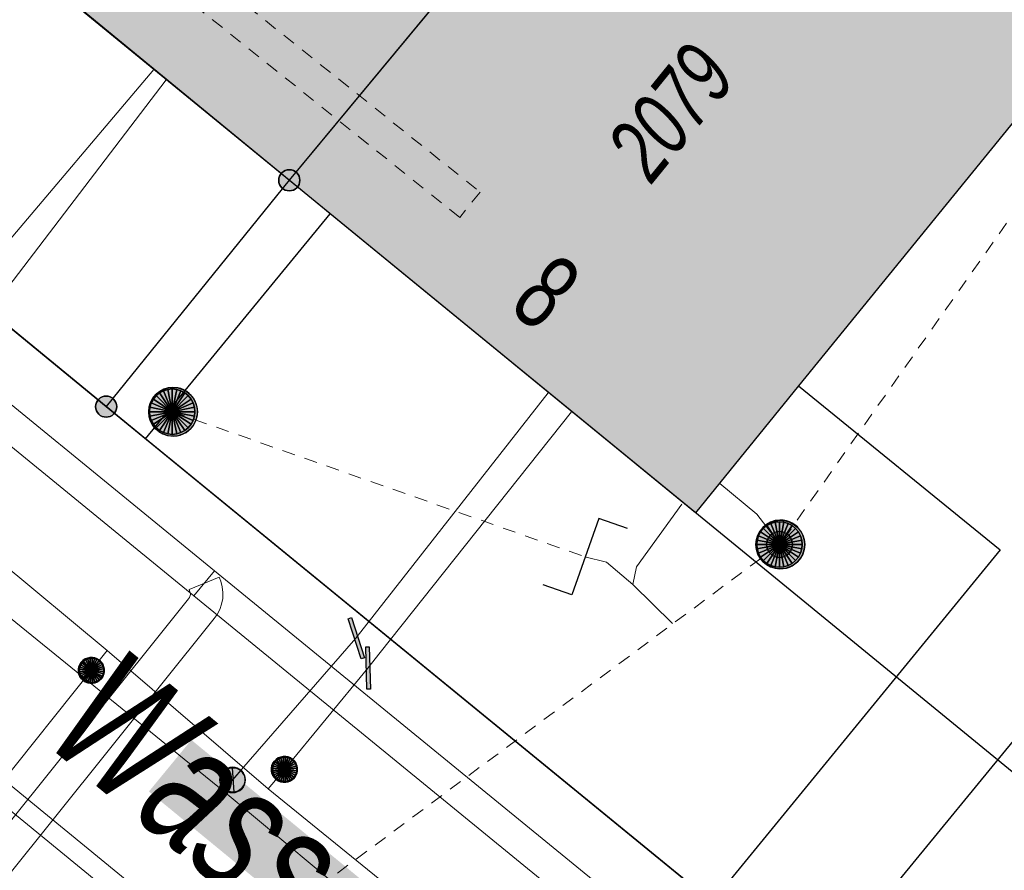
# Model space of a CAD drawing. Header units: metres. Extents: x 2695560 to 2696939, y 1260491 to 1262050.
# Tile 409 of 656: x 2696014 to 2696029, y 1260885 to 1260898. Entities that reach past the tile are written whole.
import ezdxf

# ---------------------------------------------------------------- set-up
doc = ezdxf.new("R2010")
doc.units = ezdxf.units.M
doc.linetypes.add('AUSGEZOGEN', pattern=[0])
doc.linetypes.add('VERDECKT2_S2', pattern=[0.36, 0.2, -0.16])
for name, color, linetype in [('XR$1$AV_Gebäudeflächen (BB)', 7, 'AUSGEZOGEN'), ('XR$1$AV_Grenzpunkte', 7, 'AUSGEZOGEN'), ('XR$1$AV_Haus-Nr.', 7, 'AUSGEZOGEN'), ('XR$1$AV_Linien (BB)', 7, 'AUSGEZOGEN'), ('XR$1$AV_Strassennamen', 7, 'AUSGEZOGEN'), ('XR$1$AV_Versicherung-Nr.', 7, 'AUSGEZOGEN'), ('XR$1$AW_LK_Schachtdeckel', 24, 'AUSGEZOGEN'), ('XR$1$AW_LK_Zwischenpunkt', 24, 'AUSGEZOGEN'), ('XR$1$GA_LK_Absperrarmatur', 32, 'AUSGEZOGEN'), ('XR$1$GA_LK_Rohrleitungsteil', 32, 'AUSGEZOGEN'), ('XR$1$Liegenschaftsgrenzen', 7, 'AUSGEZOGEN'), ('XR$1$PFAV', 255, 'AUSGEZOGEN'), ('XR$1$PFAW', 255, 'AUSGEZOGEN'), ('XR$1$PFGA', 255, 'AUSGEZOGEN'), ('XR$1$PFWA', 255, 'AUSGEZOGEN'), ('XR$1$RP_Abstandslinie', 7, 'AUSGEZOGEN'), ('XR$1$WA_LK_Absperrarmatur', 171, 'AUSGEZOGEN'), ('XR$1$WA_LK_Rohrleitungsteil', 171, 'AUSGEZOGEN')]:
    doc.layers.add(name, color=color, linetype=linetype)
for name, color, linetype, lineweight in [('XR$2$ABW-Linie-R-genau', 4, 'AUSGEZOGEN', 18), ('XR$2$ABW-Linie-R-ungenau', 4, 'VERDECKT2_S2', 18), ('XR$2$ABW-LinieFlaeche-R-genau', 4, 'AUSGEZOGEN', 18), ('XR$2$ABW-Punkt', 6, 'AUSGEZOGEN', 18), ('XR$2$ELE-LinieFlaeche-genau', 1, 'AUSGEZOGEN', 18), ('XR$2$ELE-LinieFlaeche-ungenau', 1, 'VERDECKT2_S2', 18), ('XR$2$GAS-Linie-genau', 12, 'AUSGEZOGEN', 18), ('XR$2$GAS-Punkt', 12, 'AUSGEZOGEN', 18), ('XR$2$WAS-Linie-genau', 5, 'AUSGEZOGEN', 18), ('XR$2$WAS-Punkt', 5, 'AUSGEZOGEN', 18)]:
    doc.layers.add(name, color=color, linetype=linetype, lineweight=lineweight)
doc.styles.add('ARIAL', font='arial.ttf')

# ---------------------------------------------------------------- blocks, each defined once
blk = doc.blocks.new('BAV15')
at = {"layer": 'XR$1$PFAV', "transparency": 33554687}
blk.add_hatch(color=7, dxfattribs=at).paths.add_polyline_path([(0.5, 0), (0.49, 0.101), (0.459, 0.197), (0.41, 0.286), (0.344, 0.362), (0.264, 0.424), (0.174, 0.469), (0.076, 0.494), (-0.025, 0.499), (-0.125, 0.484), (-0.22, 0.449), (-0.306, 0.395), (-0.379, 0.326), (-0.437, 0.243), (-0.477, 0.15), (-0.497, 0.051), (-0.497, -0.051), (-0.477, -0.15), (-0.437, -0.243), (-0.379, -0.326), (-0.306, -0.395), (-0.22, -0.449), (-0.125, -0.484), (-0.025, -0.499), (0.076, -0.494), (0.174, -0.469), (0.264, -0.424), (0.344, -0.362), (0.41, -0.286), (0.459, -0.197), (0.49, -0.101)])
at = {"color": 7, "transparency": 33554687}
for start, end in [(90, 270), (270, 90)]:
    blk.add_arc((0, 0), 0.5, start, end, dxfattribs=at)
at = {"layer": 'XR$1$PFAV', "transparency": 33554687}
blk.add_circle((0, 0), 0.5, dxfattribs=at)
blk = doc.blocks.new('BAW2093')
at = {"transparency": 33554687}
blk.add_lwpolyline([(-0.375, -0.5), (0, -0.5), (0, 0.5), (0.375, 0.5)], dxfattribs=at)
blk = doc.blocks.new('BAW2082')
at = {"layer": 'XR$1$PFAW', "transparency": 33554687}
blk.add_hatch(color=7, dxfattribs=at).paths.add_polyline_path([(0.509, -0.003), (0.499, 0.098), (0.469, 0.194), (0.42, 0.283), (0.354, 0.359), (0.274, 0.421), (0.183, 0.466), (0.085, 0.491), (-0.016, 0.496), (-0.116, 0.481), (-0.211, 0.446), (-0.297, 0.392), (-0.37, 0.323), (-0.428, 0.24), (-0.468, 0.147), (-0.488, 0.047), (-0.488, -0.054), (-0.468, -0.153), (-0.428, -0.246), (-0.37, -0.329), (-0.297, -0.398), (-0.211, -0.452), (-0.116, -0.487), (-0.016, -0.502), (0.085, -0.497), (0.183, -0.472), (0.274, -0.427), (0.354, -0.366), (0.42, -0.289), (0.469, -0.2), (0.499, -0.104)])
at = {"transparency": 33554687}
for start, end in [(91.1948, 268.8052), (268.8052, 91.1948)]:
    blk.add_arc((0.01, 0), 0.5, start, end, dxfattribs=at)
at = {"layer": 'XR$1$PFAW', "transparency": 33554687}
blk.add_circle((0.009, -0.003), 0.5, dxfattribs=at)
blk = doc.blocks.new('BWA2013')
at = {"true_color": 0x000000, "transparency": 33554687}
blk.add_hatch(color=18, dxfattribs=at).paths.add_polyline_path([(-0.291, -0.409), (0.352, 0.357), (0.291, 0.409), (-0.352, -0.357)])
at = {"transparency": 33554687}
blk.add_lwpolyline([(-0.291, -0.409), (-0.352, -0.357), (0.291, 0.409), (0.352, 0.357), (-0.291, -0.409)], close=True, dxfattribs=at)
blk = doc.blocks.new('BWA2012')
at = {"layer": 'XR$1$PFWA', "transparency": 33554687}
blk.add_hatch(color=7, dxfattribs=at).paths.add_polyline_path([(0.5, 0), (0.49, 0.101), (0.459, 0.197), (0.41, 0.286), (0.344, 0.362), (0.264, 0.424), (0.174, 0.469), (0.076, 0.494), (-0.025, 0.499), (-0.125, 0.484), (-0.22, 0.449), (-0.306, 0.395), (-0.379, 0.326), (-0.437, 0.243), (-0.477, 0.15), (-0.497, 0.051), (-0.497, -0.051), (-0.477, -0.15), (-0.437, -0.243), (-0.379, -0.326), (-0.306, -0.395), (-0.22, -0.449), (-0.125, -0.484), (-0.025, -0.499), (0.076, -0.494), (0.174, -0.469), (0.264, -0.424), (0.344, -0.362), (0.41, -0.286), (0.459, -0.197), (0.49, -0.101)])
at = {"transparency": 33554687}
blk.add_line((0.354, 0.354), (-0.354, -0.354), dxfattribs=at)
for start, end in [(45, 225), (225, 45)]:
    blk.add_arc((0, 0), 0.5, start, end, dxfattribs=at)
at = {"layer": 'XR$1$PFWA', "transparency": 33554687}
blk.add_circle((0, 0), 0.5, dxfattribs=at)
blk = doc.blocks.new('BGA2013')
at = {"transparency": 33554687}
blk.add_hatch(color=36, dxfattribs=at).paths.add_polyline_path([(-0.291, -0.409), (0.352, 0.357), (0.291, 0.409), (-0.352, -0.357)])
at = {"color": 32, "transparency": 33554687}
blk.add_lwpolyline([(-0.291, -0.409), (-0.352, -0.357), (0.291, 0.409), (0.352, 0.357), (-0.291, -0.409)], close=True, dxfattribs=at)
blk = doc.blocks.new('BGA965')
at = {"layer": 'XR$1$PFGA', "transparency": 33554687}
blk.add_hatch(color=7, dxfattribs=at).paths.add_polyline_path([(0.5, 0), (0.49, 0.101), (0.459, 0.197), (0.41, 0.286), (0.344, 0.362), (0.264, 0.424), (0.174, 0.469), (0.076, 0.494), (-0.025, 0.499), (-0.125, 0.484), (-0.22, 0.449), (-0.306, 0.395), (-0.379, 0.326), (-0.437, 0.243), (-0.477, 0.15), (-0.497, 0.051), (-0.497, -0.051), (-0.477, -0.15), (-0.437, -0.243), (-0.379, -0.326), (-0.306, -0.395), (-0.22, -0.449), (-0.125, -0.484), (-0.025, -0.499), (0.076, -0.494), (0.174, -0.469), (0.264, -0.424), (0.344, -0.362), (0.41, -0.286), (0.459, -0.197), (0.49, -0.101)])
at = {"color": 32, "transparency": 33554687}
blk.add_line((0, 0.5), (0, -0.5), dxfattribs=at)
for start, end in [(90, 270), (270, 90)]:
    blk.add_arc((0, 0), 0.5, start, end, dxfattribs=at)
at = {"layer": 'XR$1$PFGA', "transparency": 33554687}
blk.add_circle((0, 0), 0.5, dxfattribs=at)
blk = doc.blocks.new('GAS-ABSPERRORGAN')
at = {"layer": 'XR$2$GAS-Punkt', "linetype": 'AUSGEZOGEN', "lineweight": 25, "transparency": 33554687}
blk.add_line((0, 200, 2500), (0, -200, 2500), dxfattribs=at)
for points in [[(-111, 166, 2500), (0, 0, 2500), (-141, 141, 2500)], [(-111, 166), (0, 0), (-141, 141)], [(-111, 166, 2500), (-111, 166), (-141, 141), (-141, 141, 2500)], [(-77, 185, 2500), (0, 0, 2500), (-111, 166, 2500)], [(-77, 185), (0, 0), (-111, 166)], [(-77, 185, 2500), (-77, 185), (-111, 166), (-111, 166, 2500)], [(-39, 196, 2500), (0, 0, 2500), (-77, 185, 2500)], [(-39, 196), (0, 0), (-77, 185)], [(-39, 196, 2500), (-39, 196), (-77, 185), (-77, 185, 2500)], [(0, 200, 2500), (0, 0, 2500), (-39, 196, 2500)], [(0, 200), (0, 0), (-39, 196)], [(0, 200, 2500), (0, 200), (-39, 196), (-39, 196, 2500)], [(39, 196, 2500), (0, 0, 2500), (0, 200, 2500)], [(39, 196), (0, 0), (0, 200)], [(39, 196, 2500), (39, 196), (0, 200), (0, 200, 2500)], [(77, 185, 2500), (0, 0, 2500), (39, 196, 2500)], [(77, 185), (0, 0), (39, 196)], [(111, 166, 2500), (0, 0, 2500), (77, 185, 2500)], [(111, 166), (0, 0), (77, 185)], [(141, 141, 2500), (0, 0, 2500), (111, 166, 2500)], [(141, 141), (0, 0), (111, 166)], [(77, 185, 2500), (77, 185), (39, 196), (39, 196, 2500)], [(111, 166, 2500), (111, 166), (77, 185), (77, 185, 2500)], [(141, 141, 2500), (141, 141), (111, 166), (111, 166, 2500)], [(-196, 39, 2500), (0, 0, 2500), (-200, 0, 2500)], [(-196, 39), (0, 0), (-200, 0)], [(-196, 39, 2500), (-196, 39), (-200, 0), (-200, 0, 2500)], [(-200, 0, 2500), (0, 0, 2500), (-196, -39, 2500)], [(-200, 0), (0, 0), (-196, -39)], [(-185, 77, 2500), (0, 0, 2500), (-196, 39, 2500)], [(-185, 77), (0, 0), (-196, 39)], [(-185, 77, 2500), (-185, 77), (-196, 39), (-196, 39, 2500)], [(-196, -39, 2500), (0, 0, 2500), (-185, -77, 2500)], [(-196, -39), (0, 0), (-185, -77)], [(-166, 111, 2500), (0, 0, 2500), (-185, 77, 2500)], [(-166, 111), (0, 0), (-185, 77)], [(-166, 111, 2500), (-166, 111), (-185, 77), (-185, 77, 2500)], [(-185, -77, 2500), (0, 0, 2500), (-166, -111, 2500)], [(-185, -77), (0, 0), (-166, -111)], [(-141, 141, 2500), (0, 0, 2500), (-166, 111, 2500)], [(-141, 141), (0, 0), (-166, 111)], [(-141, 141, 2500), (-141, 141), (-166, 111), (-166, 111, 2500)], [(-166, -111, 2500), (0, 0, 2500), (-141, -141, 2500)], [(-166, -111), (0, 0), (-141, -141)], [(-141, -141, 2500), (0, 0, 2500), (-111, -166, 2500)], [(-141, -141), (0, 0), (-111, -166)], [(-111, -166, 2500), (0, 0, 2500), (-77, -185, 2500)], [(-111, -166), (0, 0), (-77, -185)], [(-77, -185, 2500), (0, 0, 2500), (-39, -196, 2500)], [(-77, -185), (0, 0), (-39, -196)], [(-39, -196, 2500), (0, 0, 2500), (0, -200, 2500)], [(-39, -196), (0, 0), (0, -200)], [(166, 111, 2500), (0, 0, 2500), (141, 141, 2500)], [(166, 111), (0, 0), (141, 141)], [(185, 77, 2500), (0, 0, 2500), (166, 111, 2500)], [(185, 77), (0, 0), (166, 111)], [(196, 39, 2500), (0, 0, 2500), (185, 77, 2500)], [(196, 39), (0, 0), (185, 77)], [(200, 0, 2500), (0, 0, 2500), (196, 39, 2500)], [(200, 0), (0, 0), (196, 39)], [(0, -200, 2500), (0, 0, 2500), (39, -196, 2500)], [(39, -196, 2500), (0, 0, 2500), (77, -185, 2500)], [(77, -185, 2500), (0, 0, 2500), (111, -166, 2500)], [(111, -166, 2500), (0, 0, 2500), (141, -141, 2500)], [(141, -141, 2500), (0, 0, 2500), (166, -111, 2500)], [(166, -111, 2500), (0, 0, 2500), (185, -77, 2500)], [(185, -77, 2500), (0, 0, 2500), (196, -39, 2500)], [(196, -39, 2500), (0, 0, 2500), (200, 0, 2500)], [(0, -200), (0, 0), (39, -196)], [(39, -196), (0, 0), (77, -185)], [(77, -185), (0, 0), (111, -166)], [(111, -166), (0, 0), (141, -141)], [(141, -141), (0, 0), (166, -111)], [(166, -111), (0, 0), (185, -77)], [(185, -77), (0, 0), (196, -39)], [(196, -39), (0, 0), (200, 0)], [(166, 111, 2500), (166, 111), (141, 141), (141, 141, 2500)], [(185, 77, 2500), (185, 77), (166, 111), (166, 111, 2500)], [(196, 39, 2500), (196, 39), (185, 77), (185, 77, 2500)], [(200, 0, 2500), (200, 0), (196, 39), (196, 39, 2500)], [(-200, 0, 2500), (-200, 0), (-196, -39), (-196, -39, 2500)], [(-196, -39, 2500), (-196, -39), (-185, -77), (-185, -77, 2500)], [(-185, -77, 2500), (-185, -77), (-166, -111), (-166, -111, 2500)], [(-166, -111, 2500), (-166, -111), (-141, -141), (-141, -141, 2500)], [(-141, -141, 2500), (-141, -141), (-111, -166), (-111, -166, 2500)], [(111, -166, 2500), (111, -166), (141, -141), (141, -141, 2500)], [(141, -141, 2500), (141, -141), (166, -111), (166, -111, 2500)], [(166, -111, 2500), (166, -111), (185, -77), (185, -77, 2500)], [(185, -77, 2500), (185, -77), (196, -39), (196, -39, 2500)], [(196, -39, 2500), (196, -39), (200, 0), (200, 0, 2500)], [(-111, -166, 2500), (-111, -166), (-77, -185), (-77, -185, 2500)], [(-77, -185, 2500), (-77, -185), (-39, -196), (-39, -196, 2500)], [(-39, -196, 2500), (-39, -196), (0, -200), (0, -200, 2500)], [(0, -200, 2500), (0, -200), (39, -196), (39, -196, 2500)], [(39, -196, 2500), (39, -196), (77, -185), (77, -185, 2500)], [(77, -185, 2500), (77, -185), (111, -166), (111, -166, 2500)]]:
    blk.add_3dface(points, dxfattribs=at)
blk = doc.blocks.new('WAS-ABSPERRORGAN')
at = {"layer": 'XR$2$WAS-Punkt', "linetype": 'AUSGEZOGEN', "transparency": 33554687}
for p, q in [((0, 200, 2500), (0, -200, 2500)), ((0, 0), (0, 0))]:
    blk.add_line(p, q, dxfattribs=at)
blk.add_circle((0, 0, 502500), 200, dxfattribs=at)
blk = doc.blocks.new('ABW-KONTROLLSCHACHT')
at = {"layer": 'XR$2$ABW-Punkt', "linetype": 'AUSGEZOGEN', "lineweight": 25, "transparency": 33554687}
for points in [[(-134, 323, 2500), (0, 0, 2500), (-194, 291, 2500)], [(-134, 323), (0, 0), (-194, 291)], [(-134, 323, 2500), (-134, 323), (-194, 291), (-194, 291, 2500)], [(-68, 343, 2500), (0, 0, 2500), (-134, 323, 2500)], [(-68, 343), (0, 0), (-134, 323)], [(-68, 343, 2500), (-68, 343), (-134, 323), (-134, 323, 2500)], [(0, 350, 2500), (0, 0, 2500), (-68, 343, 2500)], [(0, 350), (0, 0), (-68, 343)], [(0, 350, 2500), (0, 350), (-68, 343), (-68, 343, 2500)], [(68, 343, 2500), (0, 0, 2500), (0, 350, 2500)], [(68, 343), (0, 0), (0, 350)], [(68, 343, 2500), (68, 343), (0, 350), (0, 350, 2500)], [(134, 323, 2500), (0, 0, 2500), (68, 343, 2500)], [(134, 323), (0, 0), (68, 343)], [(194, 291, 2500), (0, 0, 2500), (134, 323, 2500)], [(194, 291), (0, 0), (134, 323)], [(134, 323, 2500), (134, 323), (68, 343), (68, 343, 2500)], [(194, 291, 2500), (194, 291), (134, 323), (134, 323, 2500)], [(-291, 194, 2500), (0, 0, 2500), (-323, 134, 2500)], [(-291, 194), (0, 0), (-323, 134)], [(-291, 194, 2500), (-291, 194), (-323, 134), (-323, 134, 2500)], [(-247, 247, 2500), (0, 0, 2500), (-291, 194, 2500)], [(-247, 247), (0, 0), (-291, 194)], [(-247, 247, 2500), (-247, 247), (-291, 194), (-291, 194, 2500)], [(-194, 291, 2500), (0, 0, 2500), (-247, 247, 2500)], [(-194, 291), (0, 0), (-247, 247)], [(-194, 291, 2500), (-194, 291), (-247, 247), (-247, 247, 2500)], [(247, 247, 2500), (0, 0, 2500), (194, 291, 2500)], [(247, 247), (0, 0), (194, 291)], [(291, 194, 2500), (0, 0, 2500), (247, 247, 2500)], [(291, 194), (0, 0), (247, 247)], [(323, 134, 2500), (0, 0, 2500), (291, 194, 2500)], [(323, 134), (0, 0), (291, 194)], [(247, 247, 2500), (247, 247), (194, 291), (194, 291, 2500)], [(291, 194, 2500), (291, 194), (247, 247), (247, 247, 2500)], [(323, 134, 2500), (323, 134), (291, 194), (291, 194, 2500)], [(-343, 68, 2500), (0, 0, 2500), (-350, 0, 2500)], [(-343, 68), (0, 0), (-350, 0)], [(-343, 68, 2500), (-343, 68), (-350, 0), (-350, 0, 2500)], [(-350, 0, 2500), (0, 0, 2500), (-343, -68, 2500)], [(-350, 0), (0, 0), (-343, -68)], [(-323, 134, 2500), (0, 0, 2500), (-343, 68, 2500)], [(-323, 134), (0, 0), (-343, 68)], [(-323, 134, 2500), (-323, 134), (-343, 68), (-343, 68, 2500)], [(-343, -68, 2500), (0, 0, 2500), (-323, -134, 2500)], [(-343, -68), (0, 0), (-323, -134)], [(-323, -134, 2500), (0, 0, 2500), (-291, -194, 2500)], [(-323, -134), (0, 0), (-291, -194)], [(-291, -194, 2500), (0, 0, 2500), (-247, -247, 2500)], [(-291, -194), (0, 0), (-247, -247)], [(-247, -247, 2500), (0, 0, 2500), (-194, -291, 2500)], [(-247, -247), (0, 0), (-194, -291)], [(-194, -291, 2500), (0, 0, 2500), (-134, -323, 2500)], [(-194, -291), (0, 0), (-134, -323)], [(-134, -323, 2500), (0, 0, 2500), (-68, -343, 2500)], [(-134, -323), (0, 0), (-68, -343)], [(-68, -343, 2500), (0, 0, 2500), (0, -350, 2500)], [(-68, -343), (0, 0), (0, -350)], [(343, 68, 2500), (0, 0, 2500), (323, 134, 2500)], [(343, 68), (0, 0), (323, 134)], [(350, 0, 2500), (0, 0, 2500), (343, 68, 2500)], [(350, 0), (0, 0), (343, 68)], [(0, -350, 2500), (0, 0, 2500), (68, -343, 2500)], [(68, -343, 2500), (0, 0, 2500), (134, -323, 2500)], [(134, -323, 2500), (0, 0, 2500), (194, -291, 2500)], [(194, -291, 2500), (0, 0, 2500), (247, -247, 2500)], [(247, -247, 2500), (0, 0, 2500), (291, -194, 2500)], [(291, -194, 2500), (0, 0, 2500), (323, -134, 2500)], [(323, -134, 2500), (0, 0, 2500), (343, -68, 2500)], [(343, -68, 2500), (0, 0, 2500), (350, 0, 2500)], [(0, -350), (0, 0), (68, -343)], [(68, -343), (0, 0), (134, -323)], [(134, -323), (0, 0), (194, -291)], [(194, -291), (0, 0), (247, -247)], [(247, -247), (0, 0), (291, -194)], [(291, -194), (0, 0), (323, -134)], [(323, -134), (0, 0), (343, -68)], [(343, -68), (0, 0), (350, 0)], [(343, 68, 2500), (343, 68), (323, 134), (323, 134, 2500)], [(350, 0, 2500), (350, 0), (343, 68), (343, 68, 2500)], [(-350, 0, 2500), (-350, 0), (-343, -68), (-343, -68, 2500)], [(-343, -68, 2500), (-343, -68), (-323, -134), (-323, -134, 2500)], [(-323, -134, 2500), (-323, -134), (-291, -194), (-291, -194, 2500)], [(291, -194, 2500), (291, -194), (323, -134), (323, -134, 2500)], [(323, -134, 2500), (323, -134), (343, -68), (343, -68, 2500)], [(343, -68, 2500), (343, -68), (350, 0), (350, 0, 2500)], [(-291, -194, 2500), (-291, -194), (-247, -247), (-247, -247, 2500)], [(-247, -247, 2500), (-247, -247), (-194, -291), (-194, -291, 2500)], [(-194, -291, 2500), (-194, -291), (-134, -323), (-134, -323, 2500)], [(134, -323, 2500), (134, -323), (194, -291), (194, -291, 2500)], [(194, -291, 2500), (194, -291), (247, -247), (247, -247, 2500)], [(247, -247, 2500), (247, -247), (291, -194), (291, -194, 2500)], [(-134, -323, 2500), (-134, -323), (-68, -343), (-68, -343, 2500)], [(-68, -343, 2500), (-68, -343), (0, -350), (0, -350, 2500)], [(0, -350, 2500), (0, -350), (68, -343), (68, -343, 2500)], [(68, -343, 2500), (68, -343), (134, -323), (134, -323, 2500)]]:
    blk.add_3dface(points, dxfattribs=at)
blk = doc.blocks.new('ABW-NORMSCHACHT_WEITERE')
at = {"layer": 'XR$2$ABW-Punkt', "linetype": 'AUSGEZOGEN', "lineweight": 25, "transparency": 33554687}
for points in [[(-111, 166, 2500), (0, 0, 2500), (-141, 141, 2500)], [(-111, 166), (0, 0), (-141, 141)], [(-111, 166, 2500), (-111, 166), (-141, 141), (-141, 141, 2500)], [(-77, 185, 2500), (0, 0, 2500), (-111, 166, 2500)], [(-77, 185), (0, 0), (-111, 166)], [(-77, 185, 2500), (-77, 185), (-111, 166), (-111, 166, 2500)], [(-39, 196, 2500), (0, 0, 2500), (-77, 185, 2500)], [(-39, 196), (0, 0), (-77, 185)], [(-39, 196, 2500), (-39, 196), (-77, 185), (-77, 185, 2500)], [(0, 200, 2500), (0, 0, 2500), (-39, 196, 2500)], [(0, 200), (0, 0), (-39, 196)], [(0, 200, 2500), (0, 200), (-39, 196), (-39, 196, 2500)], [(39, 196, 2500), (0, 0, 2500), (0, 200, 2500)], [(39, 196), (0, 0), (0, 200)], [(39, 196, 2500), (39, 196), (0, 200), (0, 200, 2500)], [(77, 185, 2500), (0, 0, 2500), (39, 196, 2500)], [(77, 185), (0, 0), (39, 196)], [(111, 166, 2500), (0, 0, 2500), (77, 185, 2500)], [(111, 166), (0, 0), (77, 185)], [(141, 141, 2500), (0, 0, 2500), (111, 166, 2500)], [(141, 141), (0, 0), (111, 166)], [(77, 185, 2500), (77, 185), (39, 196), (39, 196, 2500)], [(111, 166, 2500), (111, 166), (77, 185), (77, 185, 2500)], [(141, 141, 2500), (141, 141), (111, 166), (111, 166, 2500)], [(-196, 39, 2500), (0, 0, 2500), (-200, 0, 2500)], [(-196, 39), (0, 0), (-200, 0)], [(-196, 39, 2500), (-196, 39), (-200, 0), (-200, 0, 2500)], [(-200, 0, 2500), (0, 0, 2500), (-196, -39, 2500)], [(-200, 0), (0, 0), (-196, -39)], [(-185, 77, 2500), (0, 0, 2500), (-196, 39, 2500)], [(-185, 77), (0, 0), (-196, 39)], [(-185, 77, 2500), (-185, 77), (-196, 39), (-196, 39, 2500)], [(-196, -39, 2500), (0, 0, 2500), (-185, -77, 2500)], [(-196, -39), (0, 0), (-185, -77)], [(-166, 111, 2500), (0, 0, 2500), (-185, 77, 2500)], [(-166, 111), (0, 0), (-185, 77)], [(-166, 111, 2500), (-166, 111), (-185, 77), (-185, 77, 2500)], [(-185, -77, 2500), (0, 0, 2500), (-166, -111, 2500)], [(-185, -77), (0, 0), (-166, -111)], [(-141, 141, 2500), (0, 0, 2500), (-166, 111, 2500)], [(-141, 141), (0, 0), (-166, 111)], [(-141, 141, 2500), (-141, 141), (-166, 111), (-166, 111, 2500)], [(-166, -111, 2500), (0, 0, 2500), (-141, -141, 2500)], [(-166, -111), (0, 0), (-141, -141)], [(-141, -141, 2500), (0, 0, 2500), (-111, -166, 2500)], [(-141, -141), (0, 0), (-111, -166)], [(-111, -166, 2500), (0, 0, 2500), (-77, -185, 2500)], [(-111, -166), (0, 0), (-77, -185)], [(-77, -185, 2500), (0, 0, 2500), (-39, -196, 2500)], [(-77, -185), (0, 0), (-39, -196)], [(-39, -196, 2500), (0, 0, 2500), (0, -200, 2500)], [(-39, -196), (0, 0), (0, -200)], [(166, 111, 2500), (0, 0, 2500), (141, 141, 2500)], [(166, 111), (0, 0), (141, 141)], [(185, 77, 2500), (0, 0, 2500), (166, 111, 2500)], [(185, 77), (0, 0), (166, 111)], [(196, 39, 2500), (0, 0, 2500), (185, 77, 2500)], [(196, 39), (0, 0), (185, 77)], [(200, 0, 2500), (0, 0, 2500), (196, 39, 2500)], [(200, 0), (0, 0), (196, 39)], [(0, -200, 2500), (0, 0, 2500), (39, -196, 2500)], [(39, -196, 2500), (0, 0, 2500), (77, -185, 2500)], [(77, -185, 2500), (0, 0, 2500), (111, -166, 2500)], [(111, -166, 2500), (0, 0, 2500), (141, -141, 2500)], [(141, -141, 2500), (0, 0, 2500), (166, -111, 2500)], [(166, -111, 2500), (0, 0, 2500), (185, -77, 2500)], [(185, -77, 2500), (0, 0, 2500), (196, -39, 2500)], [(196, -39, 2500), (0, 0, 2500), (200, 0, 2500)], [(0, -200), (0, 0), (39, -196)], [(39, -196), (0, 0), (77, -185)], [(77, -185), (0, 0), (111, -166)], [(111, -166), (0, 0), (141, -141)], [(141, -141), (0, 0), (166, -111)], [(166, -111), (0, 0), (185, -77)], [(185, -77), (0, 0), (196, -39)], [(196, -39), (0, 0), (200, 0)], [(166, 111, 2500), (166, 111), (141, 141), (141, 141, 2500)], [(185, 77, 2500), (185, 77), (166, 111), (166, 111, 2500)], [(196, 39, 2500), (196, 39), (185, 77), (185, 77, 2500)], [(200, 0, 2500), (200, 0), (196, 39), (196, 39, 2500)], [(-200, 0, 2500), (-200, 0), (-196, -39), (-196, -39, 2500)], [(-196, -39, 2500), (-196, -39), (-185, -77), (-185, -77, 2500)], [(-185, -77, 2500), (-185, -77), (-166, -111), (-166, -111, 2500)], [(-166, -111, 2500), (-166, -111), (-141, -141), (-141, -141, 2500)], [(-141, -141, 2500), (-141, -141), (-111, -166), (-111, -166, 2500)], [(111, -166, 2500), (111, -166), (141, -141), (141, -141, 2500)], [(141, -141, 2500), (141, -141), (166, -111), (166, -111, 2500)], [(166, -111, 2500), (166, -111), (185, -77), (185, -77, 2500)], [(185, -77, 2500), (185, -77), (196, -39), (196, -39, 2500)], [(196, -39, 2500), (196, -39), (200, 0), (200, 0, 2500)], [(-111, -166, 2500), (-111, -166), (-77, -185), (-77, -185, 2500)], [(-77, -185, 2500), (-77, -185), (-39, -196), (-39, -196, 2500)], [(-39, -196, 2500), (-39, -196), (0, -200), (0, -200, 2500)], [(0, -200, 2500), (0, -200), (39, -196), (39, -196, 2500)], [(39, -196, 2500), (39, -196), (77, -185), (77, -185, 2500)], [(77, -185, 2500), (77, -185), (111, -166), (111, -166, 2500)]]:
    blk.add_3dface(points, dxfattribs=at)
blk = doc.blocks.new('ABW-DECKEL')
at = {"layer": 'XR$2$ABW-Punkt', "linetype": 'AUSGEZOGEN', "lineweight": 25, "transparency": 33554687}
for points in [[(-134, 323, 2500), (0, 0, 2500), (-194, 291, 2500)], [(-134, 323), (0, 0), (-194, 291)], [(-134, 323, 2500), (-134, 323), (-194, 291), (-194, 291, 2500)], [(-68, 343, 2500), (0, 0, 2500), (-134, 323, 2500)], [(-68, 343), (0, 0), (-134, 323)], [(-68, 343, 2500), (-68, 343), (-134, 323), (-134, 323, 2500)], [(0, 350, 2500), (0, 0, 2500), (-68, 343, 2500)], [(0, 350), (0, 0), (-68, 343)], [(0, 350, 2500), (0, 350), (-68, 343), (-68, 343, 2500)], [(68, 343, 2500), (0, 0, 2500), (0, 350, 2500)], [(68, 343), (0, 0), (0, 350)], [(68, 343, 2500), (68, 343), (0, 350), (0, 350, 2500)], [(134, 323, 2500), (0, 0, 2500), (68, 343, 2500)], [(134, 323), (0, 0), (68, 343)], [(194, 291, 2500), (0, 0, 2500), (134, 323, 2500)], [(194, 291), (0, 0), (134, 323)], [(134, 323, 2500), (134, 323), (68, 343), (68, 343, 2500)], [(194, 291, 2500), (194, 291), (134, 323), (134, 323, 2500)], [(-291, 194, 2500), (0, 0, 2500), (-323, 134, 2500)], [(-291, 194), (0, 0), (-323, 134)], [(-291, 194, 2500), (-291, 194), (-323, 134), (-323, 134, 2500)], [(-247, 247, 2500), (0, 0, 2500), (-291, 194, 2500)], [(-247, 247), (0, 0), (-291, 194)], [(-247, 247, 2500), (-247, 247), (-291, 194), (-291, 194, 2500)], [(-194, 291, 2500), (0, 0, 2500), (-247, 247, 2500)], [(-194, 291), (0, 0), (-247, 247)], [(-194, 291, 2500), (-194, 291), (-247, 247), (-247, 247, 2500)], [(247, 247, 2500), (0, 0, 2500), (194, 291, 2500)], [(247, 247), (0, 0), (194, 291)], [(291, 194, 2500), (0, 0, 2500), (247, 247, 2500)], [(291, 194), (0, 0), (247, 247)], [(323, 134, 2500), (0, 0, 2500), (291, 194, 2500)], [(323, 134), (0, 0), (291, 194)], [(247, 247, 2500), (247, 247), (194, 291), (194, 291, 2500)], [(291, 194, 2500), (291, 194), (247, 247), (247, 247, 2500)], [(323, 134, 2500), (323, 134), (291, 194), (291, 194, 2500)], [(-343, 68, 2500), (0, 0, 2500), (-350, 0, 2500)], [(-343, 68), (0, 0), (-350, 0)], [(-343, 68, 2500), (-343, 68), (-350, 0), (-350, 0, 2500)], [(-350, 0, 2500), (0, 0, 2500), (-343, -68, 2500)], [(-350, 0), (0, 0), (-343, -68)], [(-323, 134, 2500), (0, 0, 2500), (-343, 68, 2500)], [(-323, 134), (0, 0), (-343, 68)], [(-323, 134, 2500), (-323, 134), (-343, 68), (-343, 68, 2500)], [(-343, -68, 2500), (0, 0, 2500), (-323, -134, 2500)], [(-343, -68), (0, 0), (-323, -134)], [(-323, -134, 2500), (0, 0, 2500), (-291, -194, 2500)], [(-323, -134), (0, 0), (-291, -194)], [(-291, -194, 2500), (0, 0, 2500), (-247, -247, 2500)], [(-291, -194), (0, 0), (-247, -247)], [(-247, -247, 2500), (0, 0, 2500), (-194, -291, 2500)], [(-247, -247), (0, 0), (-194, -291)], [(-194, -291, 2500), (0, 0, 2500), (-134, -323, 2500)], [(-194, -291), (0, 0), (-134, -323)], [(-134, -323, 2500), (0, 0, 2500), (-68, -343, 2500)], [(-134, -323), (0, 0), (-68, -343)], [(-68, -343, 2500), (0, 0, 2500), (0, -350, 2500)], [(-68, -343), (0, 0), (0, -350)], [(343, 68, 2500), (0, 0, 2500), (323, 134, 2500)], [(343, 68), (0, 0), (323, 134)], [(350, 0, 2500), (0, 0, 2500), (343, 68, 2500)], [(350, 0), (0, 0), (343, 68)], [(0, -350, 2500), (0, 0, 2500), (68, -343, 2500)], [(68, -343, 2500), (0, 0, 2500), (134, -323, 2500)], [(134, -323, 2500), (0, 0, 2500), (194, -291, 2500)], [(194, -291, 2500), (0, 0, 2500), (247, -247, 2500)], [(247, -247, 2500), (0, 0, 2500), (291, -194, 2500)], [(291, -194, 2500), (0, 0, 2500), (323, -134, 2500)], [(323, -134, 2500), (0, 0, 2500), (343, -68, 2500)], [(343, -68, 2500), (0, 0, 2500), (350, 0, 2500)], [(0, -350), (0, 0), (68, -343)], [(68, -343), (0, 0), (134, -323)], [(134, -323), (0, 0), (194, -291)], [(194, -291), (0, 0), (247, -247)], [(247, -247), (0, 0), (291, -194)], [(291, -194), (0, 0), (323, -134)], [(323, -134), (0, 0), (343, -68)], [(343, -68), (0, 0), (350, 0)], [(343, 68, 2500), (343, 68), (323, 134), (323, 134, 2500)], [(350, 0, 2500), (350, 0), (343, 68), (343, 68, 2500)], [(-350, 0, 2500), (-350, 0), (-343, -68), (-343, -68, 2500)], [(-343, -68, 2500), (-343, -68), (-323, -134), (-323, -134, 2500)], [(-323, -134, 2500), (-323, -134), (-291, -194), (-291, -194, 2500)], [(291, -194, 2500), (291, -194), (323, -134), (323, -134, 2500)], [(323, -134, 2500), (323, -134), (343, -68), (343, -68, 2500)], [(343, -68, 2500), (343, -68), (350, 0), (350, 0, 2500)], [(-291, -194, 2500), (-291, -194), (-247, -247), (-247, -247, 2500)], [(-247, -247, 2500), (-247, -247), (-194, -291), (-194, -291, 2500)], [(-194, -291, 2500), (-194, -291), (-134, -323), (-134, -323, 2500)], [(134, -323, 2500), (134, -323), (194, -291), (194, -291, 2500)], [(194, -291, 2500), (194, -291), (247, -247), (247, -247, 2500)], [(247, -247, 2500), (247, -247), (291, -194), (291, -194, 2500)], [(-134, -323, 2500), (-134, -323), (-68, -343), (-68, -343, 2500)], [(-68, -343, 2500), (-68, -343), (0, -350), (0, -350, 2500)], [(0, -350, 2500), (0, -350), (68, -343), (68, -343, 2500)], [(68, -343, 2500), (68, -343), (134, -323), (134, -323, 2500)]]:
    blk.add_3dface(points, dxfattribs=at)

msp = doc.modelspace()

# ---------------------------------------------------------------- hatches: boundary and pattern name
at = {"transparency": 33554687}
msp.add_hatch(color=7, dxfattribs=at).paths.add_polyline_path([(2696016.452, 1260886.787), (2696015.799, 1260885.993), (2696025.25, 1260878.225), (2696025.903, 1260879.019)])
at = {"layer": 'XR$1$AV_Gebäudeflächen (BB)', "true_color": 0xd2d2d2, "transparency": 33554687}
for points in [[(2696017.64, 1260907.653), (2696011.757, 1260900.497), (2696017.96, 1260895.405), (2696023.87, 1260902.54)], [(2696023.87, 1260902.54), (2696017.96, 1260895.405), (2696018.589, 1260894.89), (2696024.213, 1260890.283), (2696025.803, 1260892.238), (2696030.055, 1260897.465)]]:
    msp.add_hatch(color=254, dxfattribs=at).paths.add_polyline_path(points)

# ---------------------------------------------------------------- linework, layer by layer
at = {"layer": 'XR$1$AV_Linien (BB)', "color": 7, "linetype": 'AUSGEZOGEN', "transparency": 33554687}
for p, q in [((2696023.87, 1260902.54), (2696017.96, 1260895.405)), ((2696018.589, 1260894.89), (2696017.96, 1260895.405)), ((2696015.744, 1260891.426), (2696018.589, 1260894.89)), ((2696024.471, 1260884.294), (2696015.744, 1260891.426))]:
    msp.add_line(p, q, dxfattribs=at)
for points in [[(2696017.96, 1260895.405), (2696011.757, 1260900.497), (2696017.64, 1260907.653)], [(2696023.87, 1260902.54), (2696030.055, 1260897.465), (2696025.803, 1260892.238)], [(2696015.744, 1260891.426), (2696015.14, 1260891.92), (2696006.43, 1260899.09)], [(2696025.803, 1260892.238), (2696024.213, 1260890.283), (2696018.589, 1260894.89)], [(2696025.803, 1260892.238), (2696028.906, 1260889.714), (2696024.471, 1260884.294)]]:
    msp.add_lwpolyline(points, dxfattribs=at)
at = {"layer": 'XR$1$Liegenschaftsgrenzen', "color": 7, "linetype": 'AUSGEZOGEN', "transparency": 33554687}
for p, q in [((2696043.6, 1260904.47), (2696026.03, 1260883.02)), ((2696006.43, 1260899.09), (2696015.14, 1260891.92)), ((2696015.14, 1260891.92), (2696026.03, 1260883.02))]:
    msp.add_line(p, q, dxfattribs=at)
msp.add_lwpolyline([(2696032.74, 1260913.31), (2696031.16, 1260911.44), (2696023.87, 1260902.54), (2696017.96, 1260895.405), (2696015.14, 1260891.92)], dxfattribs=at)
at = {"layer": 'XR$1$RP_Abstandslinie', "color": 7, "linetype": 'AUSGEZOGEN', "transparency": 33554687}
msp.add_lwpolyline([(2696040.37, 1260936.16), (2695987.59, 1260979.4), (2695957.81, 1260944.66), (2696008.61, 1260903.06), (2696036.46, 1260880.27), (2696064.38, 1260857.41), (2696092.6, 1260893.39), (2696060.4, 1260919.76), (2696040.37, 1260936.16)], close=True, dxfattribs=at)
at = {"layer": 'XR$2$ABW-Linie-R-genau', "linetype": 'AUSGEZOGEN', "transparency": 33554687}
for points in [[(2696024.588, 1260890.734), (2696025.162, 1260890.263), (2696025.517, 1260889.797)], [(2696024.004, 1260890.418), (2696023.305, 1260889.454), (2696023.249, 1260889.179)], [(2696022.511, 1260889.608), (2696022.846, 1260889.524), (2696023.249, 1260889.179), (2696023.863, 1260888.578)]]:
    msp.add_lwpolyline(points, dxfattribs=at)
at = {"layer": 'XR$2$ABW-Linie-R-ungenau', "linetype": 'VERDECKT2_S2', "transparency": 33554687}
for p, q in [((2696030.251, 1260896.512), (2696025.517, 1260889.797)), ((2696016.158, 1260891.842), (2696022.511, 1260889.608)), ((2696025.509, 1260889.797), (2696016.925, 1260883.416))]:
    msp.add_line(p, q, dxfattribs=at)
at = {"layer": 'XR$2$ABW-LinieFlaeche-R-genau', "linetype": 'AUSGEZOGEN', "transparency": 33554687}
msp.add_lwpolyline([(2696065.043, 1260843.584), (2696006.95, 1260891.205), (2696007.14, 1260891.437), (2696065.233, 1260843.816), (2696065.043, 1260843.584)], close=True, dxfattribs=at)
at = {"layer": 'XR$2$ELE-LinieFlaeche-genau', "linetype": 'AUSGEZOGEN', "transparency": 33554687}
for points in [[(2696016.491, 1260889.004), (2696011.72, 1260892.902), (2696012.036, 1260893.29), (2696016.807, 1260889.392), (2696016.491, 1260889.004)], [(2696038.949, 1260870.656), (2696016.491, 1260889.004), (2696016.807, 1260889.392), (2696039.265, 1260871.044), (2696038.949, 1260870.656)], [(2696013.17, 1260884.919), (2696016.406, 1260888.958), (2696016.421, 1260888.98), (2696016.428, 1260888.994), (2696016.434, 1260889.01), (2696016.437, 1260889.025), (2696016.437, 1260889.038), (2696016.436, 1260889.054), (2696016.431, 1260889.07), (2696016.418, 1260889.102), (2696016.88, 1260889.294), (2696016.907, 1260889.23), (2696016.928, 1260889.146), (2696016.939, 1260889.058), (2696016.935, 1260888.967), (2696016.918, 1260888.88), (2696016.89, 1260888.796), (2696016.849, 1260888.718), (2696016.804, 1260888.656), (2696013.56, 1260884.607), (2696013.17, 1260884.919)]]:
    msp.add_lwpolyline(points, close=True, dxfattribs=at)
at = {"layer": 'XR$2$ELE-LinieFlaeche-ungenau', "linetype": 'VERDECKT2_S2', "transparency": 33554687}
msp.add_lwpolyline([(2696015.063, 1260899.888), (2696020.897, 1260895.224), (2696020.585, 1260894.834), (2696014.751, 1260899.498), (2696015.063, 1260899.888)], close=True, dxfattribs=at)
at = {"layer": 'XR$2$GAS-Linie-genau', "linetype": 'AUSGEZOGEN', "transparency": 33554687}
for p, q in [((2696013.076, 1260893.035), (2696016.066, 1260896.954)), ((2696019.361, 1260888.136), (2696022.307, 1260891.839)), ((2696011.612, 1260891.108), (2696015.154, 1260888.163)), ((2696015.154, 1260888.163), (2696014.911, 1260887.858)), ((2696015.154, 1260888.163), (2696017.637, 1260886.032)), ((2696019.168, 1260887.893), (2696019.361, 1260888.136)), ((2696014.911, 1260887.858), (2696013.126, 1260885.623)), ((2696017.885, 1260886.333), (2696019.168, 1260887.893)), ((2696017.637, 1260886.032), (2696017.885, 1260886.333)), ((2696017.637, 1260886.032), (2696019.52, 1260884.504))]:
    msp.add_line(p, q, dxfattribs=at)
at = {"layer": 'XR$2$WAS-Linie-genau', "linetype": 'AUSGEZOGEN', "transparency": 33554687}
for p, q in [((2696012.864, 1260893.553), (2696015.873, 1260897.112)), ((2696019.12, 1260888.522), (2696021.947, 1260892.133)), ((2696011.162, 1260890.691), (2696016.942, 1260886.005)), ((2696018.987, 1260888.352), (2696019.12, 1260888.522)), ((2696017.087, 1260886.171), (2696018.987, 1260888.352)), ((2696016.942, 1260886.005), (2696017.087, 1260886.171)), ((2696016.942, 1260886.005), (2696019.568, 1260883.813))]:
    msp.add_line(p, q, dxfattribs=at)

# ---------------------------------------------------------------- block references
at = {"layer": 'XR$1$AV_Grenzpunkte', "color": 7, "linetype": 'AUSGEZOGEN', "lineweight": -3, "transparency": 33554687, "xscale": 0.3249999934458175, "yscale": 0.3249999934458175}
for p in [(2696017.96, 1260895.405), (2696015.14, 1260891.92)]:
    msp.add_blockref('BAV15', p, dxfattribs=at)
at = {"layer": 'XR$1$AW_LK_Schachtdeckel', "color": 24, "linetype": 'AUSGEZOGEN', "lineweight": -3, "transparency": 33554687, "xscale": 0.749999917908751, "yscale": 0.7499999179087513, "rotation": 347.7248535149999}
msp.add_blockref('BAW2082', (2696016.164, 1260891.843), dxfattribs=at)
at = {"layer": 'XR$1$AW_LK_Schachtdeckel', "color": 24, "linetype": 'AUSGEZOGEN', "lineweight": -3, "transparency": 33554687, "xscale": 0.7499999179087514, "yscale": 0.7499999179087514}
msp.add_blockref('BAW2082', (2696025.515, 1260889.798), dxfattribs=at)
at = {"layer": 'XR$1$AW_LK_Zwischenpunkt', "color": 24, "linetype": 'AUSGEZOGEN', "lineweight": -3, "transparency": 33554687, "xscale": 1.250000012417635, "yscale": 1.250000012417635, "rotation": 160.6244583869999}
msp.add_blockref('BAW2093', (2696022.517, 1260889.609), dxfattribs=at)
at = {"layer": 'XR$1$GA_LK_Absperrarmatur', "color": 32, "linetype": 'AUSGEZOGEN', "lineweight": -3, "transparency": 33554687, "yscale": 0.3749999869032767}
for p, xscale, rotation in [((2696014.917, 1260887.859), 0.3749999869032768, 231.3963), ((2696017.891, 1260886.334), 0.3749999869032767, 50.55119999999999)]:
    msp.add_blockref('BGA965', p, dxfattribs=dict(at, xscale=xscale, rotation=rotation))
at = {"layer": 'XR$1$GA_LK_Rohrleitungsteil', "color": 32, "linetype": 'AUSGEZOGEN', "lineweight": -3, "transparency": 33554687, "xscale": 0.6499999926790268, "yscale": 0.6499999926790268, "rotation": 41.55029999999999}
msp.add_blockref('BGA2013', (2696019.174, 1260887.894), dxfattribs=at)
at = {"layer": 'XR$1$WA_LK_Absperrarmatur', "color": 171, "linetype": 'AUSGEZOGEN', "lineweight": -3, "transparency": 33554687, "xscale": 0.3749999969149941, "yscale": 0.3749999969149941, "rotation": 48.933545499}
msp.add_blockref('BWA2012', (2696017.093, 1260886.172), dxfattribs=at)
at = {"layer": 'XR$1$WA_LK_Rohrleitungsteil', "color": 171, "linetype": 'AUSGEZOGEN', "lineweight": -3, "transparency": 33554687, "xscale": 0.6499999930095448, "yscale": 0.6499999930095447, "rotation": 57.93354}
msp.add_blockref('BWA2013', (2696018.993, 1260888.353), dxfattribs=at)
at = {"layer": 'XR$2$ABW-Punkt', "color": 6, "linetype": 'AUSGEZOGEN', "lineweight": 18, "transparency": 33554687, "xscale": 0.001, "yscale": 0.001, "zscale": 0.001, "rotation": 360}
for name, p in [('ABW-KONTROLLSCHACHT', (2696016.158, 1260891.842)), ('ABW-DECKEL', (2696016.158, 1260891.842)), ('ABW-DECKEL', (2696025.509, 1260889.797)), ('ABW-NORMSCHACHT_WEITERE', (2696025.509, 1260889.797))]:
    msp.add_blockref(name, p, dxfattribs=at)
at = {"layer": 'XR$2$GAS-Punkt', "color": 12, "linetype": 'AUSGEZOGEN', "lineweight": 18, "transparency": 33554687, "xscale": 0.001, "yscale": 0.001, "zscale": 0.001}
for p, rotation in [((2696014.911, 1260887.858), 141.4), ((2696017.885, 1260886.333), 320.6)]:
    msp.add_blockref('GAS-ABSPERRORGAN', p, dxfattribs=dict(at, rotation=rotation))
at = {"layer": 'XR$2$WAS-Punkt', "color": 5, "linetype": 'AUSGEZOGEN', "lineweight": 18, "transparency": 33554687, "xscale": 0.001, "yscale": 0.001, "zscale": 0.001, "rotation": 319}
msp.add_blockref('WAS-ABSPERRORGAN', (2696017.087, 1260886.171), dxfattribs=at)

# ---------------------------------------------------------------- texts
at = {"layer": 'XR$1$AV_Haus-Nr.', "color": 7, "transparency": 33554687, "insert": (2696021.543, 1260893.224), "char_height": 1.1621, "width": 1.02516, "attachment_point": 8, "rotation": 320.6781, "style": 'ARIAL'}
msp.add_mtext('\\W0.68;8', dxfattribs=at)
at = {"layer": 'XR$1$AV_Strassennamen', "color": 7, "transparency": 33554687, "insert": (2696020.845, 1260882.499), "char_height": 1.93684, "width": 16.52, "attachment_point": 5, "rotation": 320.5818, "style": 'ARIAL'}
msp.add_mtext('\\A1;{\\fArial|i1|b0;\\H1.936838;\\W0.700000;\\C7;Wasserfurristrasse}\\P', dxfattribs=at)
at = {"layer": 'XR$1$AV_Versicherung-Nr.', "color": 7, "transparency": 33554687, "insert": (2696023.836, 1260896.46), "char_height": 0.96842, "width": 2.46457, "attachment_point": 5, "rotation": 50.8743, "style": 'ARIAL'}
msp.add_mtext('\\A1;{\\fArial|i1|b0;\\H0.968418;\\W0.700000;\\C7;2079}\\P', dxfattribs=at)

doc.saveas('drawing.dxf')
